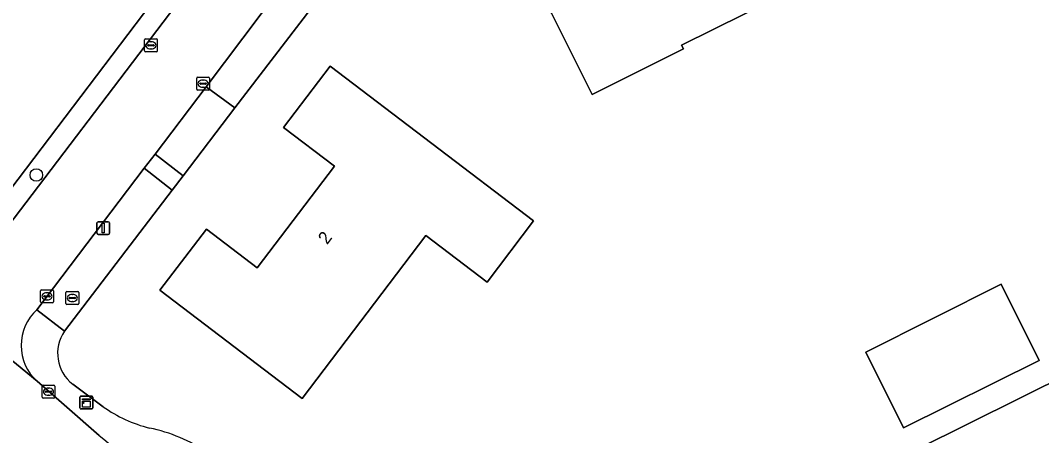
# Model space of a CAD drawing. Extents: x 157320 to 158835, y 386650 to 388491.
# Drawn here: x 158261 to 158341, y 386967 to 386999.5 of the extents above; entities that cross this region are included whole.
import ezdxf

# ---------------------------------------------------------------- set-up
doc = ezdxf.new("R2010")
doc.units = 0
for name, color, linetype in [('IMGEO_Boom', 7, 'Continuous'), ('IMGEO_Brandkraan', 7, 'Continuous'), ('IMGEO_Erf', 7, 'Continuous'), ('IMGEO_Gemengd_bos', 7, 'Continuous'), ('IMGEO_Groenvoorziening', 7, 'Continuous'), ('IMGEO_Kast', 7, 'Continuous'), ('IMGEO_Kolk', 7, 'Continuous'), ('IMGEO_Lichtmast', 7, 'Continuous'), ('IMGEO_Pand', 7, 'Continuous'), ('IMGEO_Pand_nummerreeks', 7, 'Continuous'), ('IMGEO_Rijbaan_lokaal_gesloten', 7, 'Continuous'), ('IMGEO_Voetpad_open', 7, 'Continuous')]:
    doc.layers.add(name, color=color, linetype=linetype)

msp = doc.modelspace()

# ---------------------------------------------------------------- linework, layer by layer
at = {"layer": 'IMGEO_Boom'}
msp.add_circle((158262.287, 386987.38), 0.489, dxfattribs=at)
at = {"layer": 'IMGEO_Brandkraan'}
for p, q in [((158264.609, 386977.338), (158264.609, 386978.19)), ((158264.684, 386978.264), (158265.536, 386978.264)), ((158264.868, 386977.758), (158264.868, 386977.77)), ((158265.306, 386977.721), (158264.908, 386977.721)), ((158264.911, 386977.807), (158265.309, 386977.807)), ((158265.097, 386978.044), (158265.122, 386978.044)), ((158265.352, 386977.77), (158265.352, 386977.758)), ((158265.61, 386978.19), (158265.61, 386977.338)), ((158265.536, 386977.264), (158264.684, 386977.264)), ((158265.12, 386977.484), (158265.095, 386977.484))]:
    msp.add_line(p, q, dxfattribs=at)
for points in [[(158264.609, 386977.338), (158264.609, 386978.19)], [(158264.684, 386978.264), (158265.536, 386978.264)], [(158265.61, 386978.19), (158265.61, 386977.338)], [(158265.536, 386977.264), (158264.684, 386977.264)]]:
    msp.add_lwpolyline(points, dxfattribs=at)
for centre, radius, start, end in [((158264.686, 386978.188), 0.0765, 91.55205, 178.44795), ((158264.686, 386978.188), 0.0765, 91.55205, 178.44795), ((158264.908, 386977.767), 0.0403, 85.87752, 175.75265), ((158264.905, 386977.757), 0.0366, 178.93798, 274.71019), ((158265.309, 386977.764), 0.043, 264.86636, 352.45326), ((158265.313, 386977.769), 0.0386, 1.73085, 96.63898), ((158265.534, 386978.188), 0.0765, 1.55205, 88.44795), ((158265.534, 386978.188), 0.0765, 1.55205, 88.44795), ((158264.686, 386977.34), 0.0765, 181.55205, 268.44795), ((158264.686, 386977.34), 0.0765, 181.55205, 268.44795), ((158265.534, 386977.34), 0.0765, 271.55205, 358.44795), ((158265.534, 386977.34), 0.0765, 271.55205, 358.44795)]:
    msp.add_arc(centre, radius, start, end, dxfattribs=at)
for centre, major_axis, ratio, start_param, end_param in [((158265.096, 386977.764), (-0.387, 0.002), 0.722429, 4.712389, 7.853982), ((158265.121, 386977.764), (-0.39, 0.002), 0.717154, 1.570796, 4.712389)]:
    msp.add_ellipse(centre, major_axis=major_axis, ratio=ratio, start_param=start_param, end_param=end_param, dxfattribs=at)
at = {"layer": 'IMGEO_Erf'}
for points in [[(158275.741, 386965.66), (158297.306, 386949.366), (158297.552, 386949.219), (158298.99, 386949.933), (158399.878, 387000), (158500, 387049.688), (158544.821, 387071.951), (158611.944, 387105.361), (158616.153, 387107.456), (158597.453, 387121.135), (158594.123, 387123.554), (158592.731, 387124.999), (158569.38, 387141.536)], [(158245.269, 386990.203), (158246.831, 386991.379), (158255.384, 386984.846), (158259.629, 386985.435), (158270.677, 387000), (158275.25, 387006.028), (158278.419, 387010.102), (158287.187, 387021.646), (158289.046, 387024.094), (158296.351, 387033.712), (158296.642, 387036.944), (158295.373, 387039.708), (158291.012, 387048.166), (158283.847, 387062.521), (158281.221, 387067.743)], [(158341.848, 387026.236), (158336.855, 387023.731), (158320.644, 387015.6), (158319.334, 387016.46), (158318.078, 387017.285), (158304.921, 387025.923), (158302.616, 387025.228), (158299.489, 387021.112), (158283.786, 387000.397), (158277.841, 386992.641), (158273.787, 386987.33), (158272.916, 386986.19), (158264.503, 386975.17)], [(158265.145, 386971.023), (158267.514, 386969.255)]]:
    msp.add_lwpolyline(points, dxfattribs=at)
for points in [[(158322.675, 387002.444), (158317.767, 387000), (158312.816, 386997.535), (158312.954, 386997.257), (158305.813, 386993.679), (158303.166, 386998.962), (158302.646, 387000), (158300.927, 387003.432), (158302.686, 387004.318), (158302.324, 387005.065), (158305.55, 387006.679), (158305.925, 387005.949), (158308.088, 387007.038), (158309.085, 387005.038), (158311.349, 387006.167), (158311.242, 387006.382), (158318.804, 387010.152), (158321.048, 387005.684)], [(158297.596, 386979.01), (158292.798, 386982.654), (158283.11, 386969.899), (158271.954, 386978.372), (158275.61, 386983.14), (158279.593, 386980.116), (158285.635, 386988.075), (158281.645, 386991.108), (158285.299, 386995.89), (158301.228, 386983.792)], [(158340.825, 386972.872), (158330.2, 386967.603), (158327.235, 386973.538), (158337.844, 386978.839)]]:
    msp.add_lwpolyline(points, close=True, dxfattribs=at)
for centre, radius, start, end in [((158266.999, 386973.433), 3.041, 145.16869, 232.43159), ((158273.898, 386978.375), 11.132, 235.00605, 255.686), ((158268.524, 386954.899), 12.957, 56.15117, 78.3243)]:
    msp.add_arc(centre, radius, start, end, dxfattribs=at)
at = {"layer": 'IMGEO_Gemengd_bos'}
msp.add_lwpolyline([(158544.821, 387071.951), (158500, 387049.688), (158399.878, 387000), (158298.99, 386949.933), (158297.552, 386949.219), (158301.884, 386946.63), (158500, 387044.794), (158547.163, 387067.928)], close=True, dxfattribs=at)
at = {"layer": 'IMGEO_Groenvoorziening'}
for points in [[(158259.044, 386982.054), (158272.723, 387000), (158276.577, 387005.057), (158275.25, 387006.028), (158270.677, 387000), (158259.629, 386985.435), (158255.384, 386984.846)], [(158277.841, 386992.641), (158275.591, 386994.283), (158271.588, 386989.016), (158273.787, 386987.33)], [(158272.916, 386986.19), (158270.745, 386987.908), (158262.338, 386976.848), (158264.503, 386975.17)]]:
    msp.add_lwpolyline(points, close=True, dxfattribs=at)
at = {"layer": 'IMGEO_Kast'}
for p, q in [((158265.708, 386969.161), (158265.708, 386970.002)), ((158265.708, 386970.002), (158265.708, 386969.161)), ((158265.783, 386970.086), (158266.624, 386970.086)), ((158266.624, 386970.086), (158265.783, 386970.086)), ((158266.708, 386970.011), (158266.708, 386969.17)), ((158266.708, 386969.17), (158266.708, 386970.011)), ((158266.633, 386969.086), (158265.792, 386969.086)), ((158265.792, 386969.086), (158266.633, 386969.086))]:
    msp.add_line(p, q, dxfattribs=at)
for points in [[(158265.903, 386969.876), (158266.503, 386969.876), (158266.503, 386969.791), (158265.903, 386969.791), (158265.903, 386969.876)], [(158265.903, 386969.701), (158266.503, 386969.701), (158266.503, 386969.212), (158265.903, 386969.212), (158265.903, 386969.701)]]:
    msp.add_lwpolyline(points, dxfattribs=at)
msp.add_circle((158265.987, 386969.55), 0.0377, dxfattribs=at)
for centre, start, end in [((158265.786, 386970.008), 92.4484, 184.28452), ((158265.786, 386970.008), 92.4484, 184.28452), ((158266.63, 386970.008), 2.4484, 94.28452), ((158266.63, 386970.008), 2.4484, 94.28452), ((158265.786, 386969.164), 182.4484, 274.28452), ((158265.786, 386969.164), 182.4484, 274.28452), ((158266.63, 386969.164), 272.4484, 4.28452), ((158266.63, 386969.164), 272.4484, 4.28452)]:
    msp.add_arc(centre, 0.0779, start, end, dxfattribs=at)
at = {"layer": 'IMGEO_Kolk'}
for p, q in [((158270.763, 386997.104), (158270.763, 386997.956)), ((158270.838, 386998.03), (158271.69, 386998.03)), ((158271.065, 386997.573), (158271.463, 386997.573)), ((158271.251, 386997.81), (158271.276, 386997.81)), ((158271.764, 386997.956), (158271.764, 386997.104)), ((158271.69, 386997.03), (158270.838, 386997.03)), ((158271.022, 386997.524), (158271.022, 386997.536)), ((158271.46, 386997.487), (158271.062, 386997.487)), ((158271.274, 386997.25), (158271.249, 386997.25)), ((158271.506, 386997.536), (158271.506, 386997.524)), ((158274.846, 386994.108), (158274.846, 386994.96)), ((158274.921, 386995.034), (158275.773, 386995.034)), ((158275.105, 386994.528), (158275.105, 386994.54)), ((158275.543, 386994.491), (158275.145, 386994.491)), ((158275.148, 386994.577), (158275.546, 386994.577)), ((158275.334, 386994.814), (158275.359, 386994.814)), ((158275.589, 386994.54), (158275.589, 386994.528)), ((158275.847, 386994.96), (158275.847, 386994.108)), ((158275.773, 386994.034), (158274.921, 386994.034)), ((158275.357, 386994.254), (158275.332, 386994.254)), ((158262.701, 386978.392), (158263.553, 386978.392)), ((158262.626, 386977.466), (158262.626, 386978.318)), ((158262.885, 386977.886), (158262.885, 386977.898)), ((158263.323, 386977.849), (158262.925, 386977.849)), ((158262.928, 386977.935), (158263.326, 386977.935)), ((158263.137, 386977.612), (158263.112, 386977.612)), ((158263.114, 386978.172), (158263.139, 386978.172)), ((158263.369, 386977.898), (158263.369, 386977.886)), ((158263.627, 386978.318), (158263.627, 386977.466)), ((158263.553, 386977.392), (158262.701, 386977.392)), ((158262.743, 386970.014), (158262.743, 386970.866)), ((158262.818, 386970.94), (158263.67, 386970.94)), ((158263.002, 386970.434), (158263.002, 386970.446)), ((158263.44, 386970.397), (158263.042, 386970.397)), ((158263.045, 386970.483), (158263.443, 386970.483)), ((158263.231, 386970.72), (158263.256, 386970.72)), ((158263.486, 386970.446), (158263.486, 386970.434)), ((158263.744, 386970.866), (158263.744, 386970.014)), ((158263.67, 386969.94), (158262.818, 386969.94)), ((158263.254, 386970.16), (158263.229, 386970.16))]:
    msp.add_line(p, q, dxfattribs=at)
for points in [[(158270.763, 386997.104), (158270.763, 386997.956)], [(158270.838, 386998.03), (158271.69, 386998.03)], [(158271.764, 386997.956), (158271.764, 386997.104)], [(158271.69, 386997.03), (158270.838, 386997.03)], [(158274.846, 386994.108), (158274.846, 386994.96)], [(158274.921, 386995.034), (158275.773, 386995.034)], [(158275.847, 386994.96), (158275.847, 386994.108)], [(158275.773, 386994.034), (158274.921, 386994.034)], [(158262.701, 386978.392), (158263.553, 386978.392)], [(158262.626, 386977.466), (158262.626, 386978.318)], [(158263.627, 386978.318), (158263.627, 386977.466)], [(158263.553, 386977.392), (158262.701, 386977.392)], [(158262.743, 386970.014), (158262.743, 386970.866)], [(158262.818, 386970.94), (158263.67, 386970.94)], [(158263.744, 386970.866), (158263.744, 386970.014)], [(158263.67, 386969.94), (158262.818, 386969.94)]]:
    msp.add_lwpolyline(points, dxfattribs=at)
for centre, radius, start, end in [((158270.84, 386997.954), 0.0765, 91.55205, 178.44795), ((158270.84, 386997.954), 0.0765, 91.55205, 178.44795), ((158271.062, 386997.533), 0.0403, 85.87752, 175.75265), ((158271.467, 386997.535), 0.0386, 1.73085, 96.63898), ((158271.688, 386997.954), 0.0765, 1.55205, 88.44795), ((158271.688, 386997.954), 0.0765, 1.55205, 88.44795), ((158270.84, 386997.106), 0.0765, 181.55205, 268.44795), ((158270.84, 386997.106), 0.0765, 181.55205, 268.44795), ((158271.059, 386997.523), 0.0366, 178.93798, 274.71019), ((158271.463, 386997.53), 0.043, 264.86636, 352.45326), ((158271.688, 386997.106), 0.0765, 271.55205, 358.44795), ((158271.688, 386997.106), 0.0765, 271.55205, 358.44795), ((158274.923, 386994.958), 0.0765, 91.55205, 178.44795), ((158274.923, 386994.958), 0.0765, 91.55205, 178.44795), ((158275.145, 386994.537), 0.0403, 85.87752, 175.75265), ((158275.142, 386994.527), 0.0366, 178.93798, 274.71019), ((158275.546, 386994.534), 0.043, 264.86636, 352.45326), ((158275.55, 386994.539), 0.0386, 1.73085, 96.63898), ((158275.771, 386994.958), 0.0765, 1.55205, 88.44795), ((158275.771, 386994.958), 0.0765, 1.55205, 88.44795), ((158274.923, 386994.11), 0.0765, 181.55205, 268.44795), ((158274.923, 386994.11), 0.0765, 181.55205, 268.44795), ((158275.771, 386994.11), 0.0765, 271.55205, 358.44795), ((158275.771, 386994.11), 0.0765, 271.55205, 358.44795), ((158262.703, 386978.316), 0.0765, 91.55205, 178.44795), ((158262.703, 386978.316), 0.0765, 91.55205, 178.44795), ((158263.551, 386978.316), 0.0765, 1.55205, 88.44795), ((158263.551, 386978.316), 0.0765, 1.55205, 88.44795), ((158262.925, 386977.895), 0.0403, 85.87752, 175.75265), ((158262.922, 386977.885), 0.0366, 178.93798, 274.71019), ((158263.326, 386977.892), 0.043, 264.86636, 352.45326), ((158263.33, 386977.897), 0.0386, 1.73085, 96.63898), ((158262.703, 386977.468), 0.0765, 181.55205, 268.44795), ((158262.703, 386977.468), 0.0765, 181.55205, 268.44795), ((158263.551, 386977.468), 0.0765, 271.55205, 358.44795), ((158263.551, 386977.468), 0.0765, 271.55205, 358.44795), ((158262.82, 386970.864), 0.0765, 91.55205, 178.44795), ((158262.82, 386970.864), 0.0765, 91.55205, 178.44795), ((158263.042, 386970.443), 0.0403, 85.87752, 175.75265), ((158263.039, 386970.433), 0.0366, 178.93798, 274.71019), ((158263.443, 386970.44), 0.043, 264.86636, 352.45326), ((158263.447, 386970.445), 0.0386, 1.73085, 96.63898), ((158263.668, 386970.864), 0.0765, 1.55205, 88.44795), ((158263.668, 386970.864), 0.0765, 1.55205, 88.44795), ((158262.82, 386970.016), 0.0765, 181.55205, 268.44795), ((158262.82, 386970.016), 0.0765, 181.55205, 268.44795), ((158263.668, 386970.016), 0.0765, 271.55205, 358.44795), ((158263.668, 386970.016), 0.0765, 271.55205, 358.44795)]:
    msp.add_arc(centre, radius, start, end, dxfattribs=at)
for centre, major_axis, ratio, start_param, end_param in [((158271.25, 386997.53), (-0.387, 0.002), 0.722429, 4.712389, 7.853982), ((158271.275, 386997.53), (-0.39, 0.002), 0.717154, 1.570796, 4.712389), ((158275.333, 386994.534), (-0.387, 0.002), 0.722429, 4.712389, 7.853982), ((158275.358, 386994.534), (-0.39, 0.002), 0.717154, 1.570796, 4.712389), ((158263.113, 386977.892), (-0.387, 0.002), 0.722429, 4.712389, 7.853982), ((158263.138, 386977.892), (-0.39, 0.002), 0.717154, 1.570796, 4.712389), ((158263.23, 386970.44), (-0.387, 0.002), 0.722429, 4.712389, 7.853982), ((158263.255, 386970.44), (-0.39, 0.002), 0.717154, 1.570796, 4.712389)]:
    msp.add_ellipse(centre, major_axis=major_axis, ratio=ratio, start_param=start_param, end_param=end_param, dxfattribs=at)
at = {"layer": 'IMGEO_Lichtmast'}
for p, q in [((158267.037, 386982.833), (158267.037, 386983.633)), ((158267.037, 386983.633), (158267.037, 386982.833)), ((158267.137, 386983.733), (158267.927, 386983.733)), ((158267.927, 386983.733), (158267.137, 386983.733)), ((158268.027, 386983.633), (158268.027, 386982.833)), ((158268.027, 386982.833), (158268.027, 386983.633)), ((158267.927, 386982.733), (158267.137, 386982.733)), ((158267.137, 386982.733), (158267.927, 386982.733))]:
    msp.add_line(p, q, dxfattribs=at)
msp.add_lwpolyline([(158267.457, 386983.608), (158267.607, 386983.608), (158267.607, 386982.858), (158267.457, 386982.858), (158267.457, 386983.608)], dxfattribs=at)
for centre, start, end in [((158267.137, 386983.633), 90, 180), ((158267.137, 386983.633), 90, 180), ((158267.927, 386983.633), 0, 90), ((158267.927, 386983.633), 360, 90), ((158267.137, 386982.833), 180, 270), ((158267.137, 386982.833), 180, 270), ((158267.927, 386982.833), 270, 0), ((158267.927, 386982.833), 270, 0)]:
    msp.add_arc(centre, 0.1, start, end, dxfattribs=at)
at = {"layer": 'IMGEO_Pand'}
for points in [[(158321.048, 387005.684), (158318.804, 387010.152), (158311.242, 387006.382), (158311.349, 387006.167), (158309.085, 387005.038), (158308.088, 387007.038), (158305.925, 387005.949), (158305.55, 387006.679), (158302.324, 387005.065), (158302.686, 387004.318), (158300.927, 387003.432), (158302.646, 387000), (158303.166, 386998.962), (158305.813, 386993.679), (158312.954, 386997.257), (158312.816, 386997.535), (158317.767, 387000), (158322.675, 387002.444)], [(158283.11, 386969.899), (158292.798, 386982.654), (158297.596, 386979.01), (158301.228, 386983.792), (158285.299, 386995.89), (158281.645, 386991.108), (158285.635, 386988.075), (158279.593, 386980.116), (158275.61, 386983.14), (158271.954, 386978.372)], [(158330.2, 386967.603), (158340.825, 386972.872), (158337.844, 386978.839), (158327.235, 386973.538)]]:
    msp.add_lwpolyline(points, close=True, dxfattribs=at)
at = {"layer": 'IMGEO_Rijbaan_lokaal_gesloten'}
for points in [[(158297.071, 387032.049), (158290.304, 387023.136), (158288.446, 387020.689), (158279.693, 387009.16), (158276.577, 387005.057), (158272.723, 387000), (158259.044, 386982.054), (158257.616, 386980.078)], [(158262.338, 386976.848), (158270.745, 386987.908), (158271.588, 386989.016), (158275.591, 386994.283), (158279.885, 387000), (158281.562, 387002.223), (158297.26, 387022.801)], [(158253.803, 386978.277), (158262.343, 386971.251)], [(158267.218, 386967.002), (158262.343, 386971.251), (158253.803, 386978.277)]]:
    msp.add_lwpolyline(points, dxfattribs=at)
for centre, radius, start, end in [((158264.886, 386974.052), 3.783, 132.34103, 227.76134), ((158407.368, 387137.927), 221.037, 230.64999, 234.33712)]:
    msp.add_arc(centre, radius, start, end, dxfattribs=at)
at = {"layer": 'IMGEO_Voetpad_open'}
for points in [[(158283.786, 387000.397), (158281.562, 387002.223), (158279.885, 387000), (158275.591, 386994.283), (158277.841, 386992.641)], [(158271.588, 386989.016), (158270.745, 386987.908), (158272.916, 386986.19), (158273.787, 386987.33)]]:
    msp.add_lwpolyline(points, close=True, dxfattribs=at)
for points in [[(158264.503, 386975.17), (158262.338, 386976.848)], [(158262.343, 386971.251), (158267.218, 386967.002)], [(158267.514, 386969.255), (158265.145, 386971.023)]]:
    msp.add_lwpolyline(points, dxfattribs=at)
for centre, radius, start, end in [((158264.886, 386974.052), 3.783, 132.34103, 227.76134), ((158266.999, 386973.433), 3.041, 145.16869, 232.43159), ((158273.898, 386978.375), 11.132, 235.00605, 255.686), ((158268.524, 386954.899), 12.957, 56.15117, 78.3243), ((158407.368, 387137.927), 221.037, 230.64999, 234.33712)]:
    msp.add_arc(centre, radius, start, end, dxfattribs=at)

# ---------------------------------------------------------------- texts
at = {"layer": 'IMGEO_Pand_nummerreeks'}
msp.add_text('2', height=1, rotation=52.79639, dxfattribs=at).set_placement((158285.059, 386981.892))

doc.saveas('drawing.dxf')
